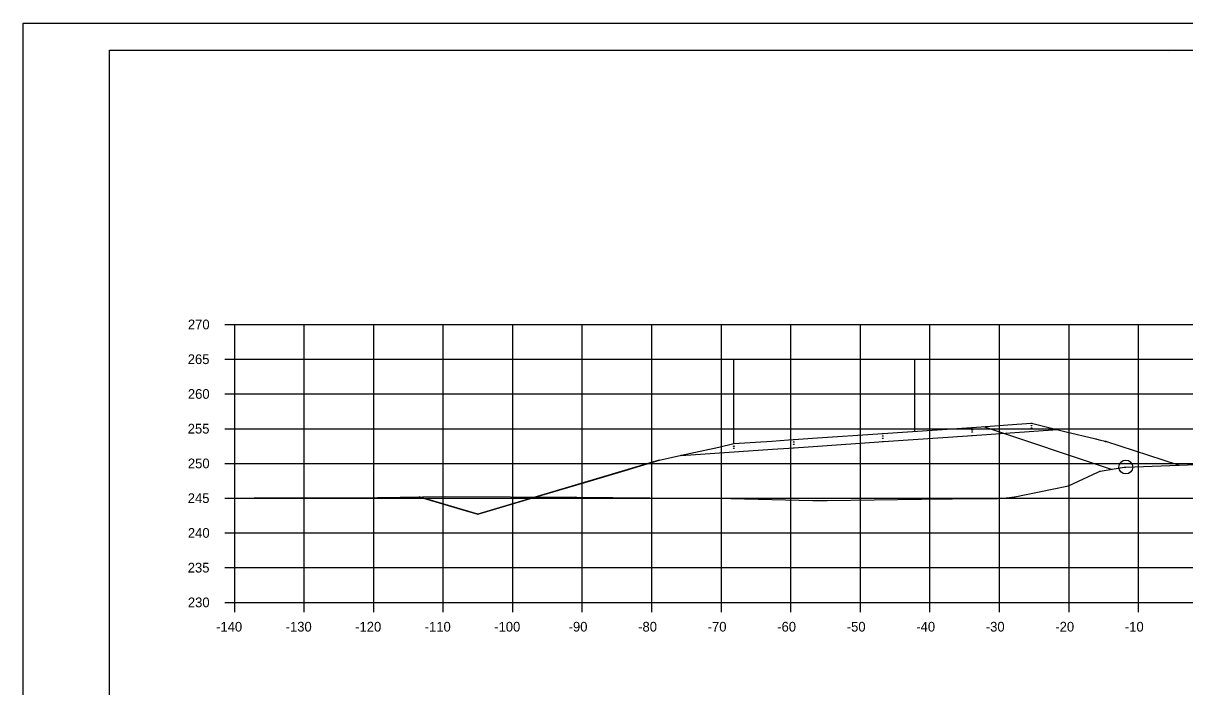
# Model space of a CAD drawing. Extents: x 1300404 to 1323571, y 234004 to 252077.
# Drawn here: x 1315546.9 to 1315713.9, y 241392.9 to 241488.4 of the extents above; entities that cross this region are included whole.
import ezdxf

# ---------------------------------------------------------------- set-up
doc = ezdxf.new("R2010")
doc.units = 0
for name, color, linetype in [('Default', 7, 'Continuous'), ('R_Axis', 7, 'Continuous'), ('R_Axis Annot', 7, 'Continuous'), ('R_Border', 7, 'Continuous'), ('R_Draft', 7, 'Continuous'), ('R_Exist Surface', 7, 'Continuous'), ('R_Fin Surface', 7, 'Continuous'), ('R_Grid', 7, 'Continuous'), ('R_MOT', 7, 'Continuous'), ('R_No Plot', 7, 'Continuous')]:
    doc.layers.add(name, color=color, linetype=linetype)

msp = doc.modelspace()

# ---------------------------------------------------------------- linework, layer by layer
at = {"layer": 'Default'}
for p, q in [((1315559.28, 241484.55), (1315875.46, 241484.55)), ((1315559.28, 241279.09), (1315559.28, 241484.55))]:
    msp.add_line(p, q, dxfattribs=at)
at = {"layer": 'R_Axis'}
for p, q in [((1315575.88, 241445.09), (1315577.28, 241445.09)), ((1315577.28, 241405.09), (1315577.28, 241445.09)), ((1315575.88, 241440.09), (1315577.28, 241440.09)), ((1315575.88, 241435.09), (1315577.28, 241435.09)), ((1315575.88, 241430.09), (1315577.28, 241430.09)), ((1315575.88, 241425.09), (1315577.28, 241425.09)), ((1315575.88, 241420.09), (1315577.28, 241420.09)), ((1315575.88, 241415.09), (1315577.28, 241415.09)), ((1315575.88, 241410.09), (1315577.28, 241410.09)), ((1315575.88, 241405.09), (1315577.28, 241405.09)), ((1315577.28, 241405.09), (1315857.28, 241405.09)), ((1315577.28, 241403.69), (1315577.28, 241405.09)), ((1315587.28, 241403.69), (1315587.28, 241405.09)), ((1315597.28, 241403.69), (1315597.28, 241405.09)), ((1315607.28, 241403.69), (1315607.28, 241405.09)), ((1315617.28, 241403.69), (1315617.28, 241405.09)), ((1315627.28, 241403.69), (1315627.28, 241405.09)), ((1315637.28, 241403.69), (1315637.28, 241405.09)), ((1315647.28, 241403.69), (1315647.28, 241405.09)), ((1315657.28, 241403.69), (1315657.28, 241405.09)), ((1315667.28, 241403.69), (1315667.28, 241405.09)), ((1315677.28, 241403.69), (1315677.28, 241405.09)), ((1315687.28, 241403.69), (1315687.28, 241405.09)), ((1315697.28, 241403.69), (1315697.28, 241405.09)), ((1315707.28, 241403.69), (1315707.28, 241405.09))]:
    msp.add_line(p, q, dxfattribs=at)
at = {"layer": 'R_Border'}
msp.add_line((1315711.8, 241484.29), (1315711.8, 241484.29), dxfattribs=at)
msp.add_line((1315711.8, 241484.29), (1315711.8, 241484.29), dxfattribs=at)
at = {"layer": 'R_Draft'}
for points in [[(1315691.87, 241430.92), (1315691.92, 241430.82), (1315691.82, 241430.82)], [(1315670.52, 241429.45), (1315670.57, 241429.35), (1315670.47, 241429.35)], [(1315670.52, 241429.12), (1315670.57, 241429.02), (1315670.47, 241429.02)], [(1315683.35, 241430.33), (1315683.4, 241430.23), (1315683.3, 241430.23)], [(1315683.35, 241430), (1315683.4, 241429.9), (1315683.3, 241429.9)], [(1315683.35, 241429.67), (1315683.4, 241429.57), (1315683.3, 241429.57)], [(1315683.35, 241429.17), (1315683.4, 241429.07), (1315683.3, 241429.07)], [(1315691.87, 241430.59), (1315691.92, 241430.49), (1315691.82, 241430.49)], [(1315691.87, 241430.26), (1315691.92, 241430.16), (1315691.82, 241430.16)], [(1315649.09, 241427.99), (1315649.14, 241427.89), (1315649.04, 241427.89)], [(1315649.09, 241427.65), (1315649.14, 241427.55), (1315649.04, 241427.55)], [(1315657.68, 241428.57), (1315657.73, 241428.47), (1315657.63, 241428.47)], [(1315657.68, 241428.24), (1315657.73, 241428.14), (1315657.63, 241428.14)], [(1315657.68, 241427.9), (1315657.73, 241427.8), (1315657.63, 241427.8)], [(1315657.68, 241427.4), (1315657.73, 241427.3), (1315657.63, 241427.3)], [(1315670.52, 241428.79), (1315670.57, 241428.69), (1315670.47, 241428.69)], [(1315670.52, 241428.28), (1315670.57, 241428.18), (1315670.47, 241428.18)], [(1315701.12, 241428.66), (1315701.17, 241428.56), (1315701.07, 241428.56)], [(1315702.51, 241428.32), (1315702.56, 241428.22), (1315702.46, 241428.22)], [(1315641.53, 241426.31), (1315641.58, 241426.21), (1315641.48, 241426.21)], [(1315649.09, 241427.32), (1315649.14, 241427.22), (1315649.04, 241427.22)], [(1315638.33, 241425.6), (1315638.38, 241425.5), (1315638.28, 241425.5)], [(1315713.14, 241424.9), (1315713.19, 241424.8), (1315713.09, 241424.8)], [(1315713.14, 241424.9), (1315713.19, 241424.8), (1315713.09, 241424.8)], [(1315701.74, 241424.01), (1315701.79, 241423.91), (1315701.69, 241423.91)], [(1315697.22, 241421.9), (1315697.27, 241421.8), (1315697.17, 241421.8)], [(1315603.8, 241420.31), (1315603.85, 241420.21), (1315603.75, 241420.21)], [(1315603.8, 241420.31), (1315603.85, 241420.21), (1315603.75, 241420.21)], [(1315626.37, 241420.27), (1315626.42, 241420.17), (1315626.32, 241420.17)], [(1315646.69, 241420.16), (1315646.74, 241420.06), (1315646.64, 241420.06)], [(1315661.03, 241419.81), (1315661.08, 241419.71), (1315660.98, 241419.71)], [(1315675.99, 241420.01), (1315676.04, 241419.91), (1315675.94, 241419.91)], [(1315686.94, 241420.08), (1315686.99, 241419.98), (1315686.89, 241419.98)], [(1315689.48, 241420.33), (1315689.53, 241420.23), (1315689.43, 241420.23)], [(1315612.26, 241417.82), (1315612.31, 241417.72), (1315612.21, 241417.72)]]:
    msp.add_lwpolyline(points, close=True, dxfattribs=at)
at = {"layer": 'R_Exist Surface'}
msp.add_lwpolyline([(1315577.28, 241420.11), (1315580.07, 241420.16), (1315597.84, 241420.19), (1315607.54, 241420.31), (1315626.37, 241420.22), (1315636.98, 241420.16), (1315646.69, 241420.11), (1315660.42, 241419.76), (1315661.03, 241419.76), (1315662.5, 241419.77), (1315675.99, 241419.96), (1315685.03, 241420.04), (1315686.94, 241420.03), (1315688.23, 241420.15), (1315689.48, 241420.28), (1315694.87, 241421.37), (1315697.22, 241421.85), (1315701.41, 241423.81), (1315701.74, 241423.96), (1315705.19, 241424.53), (1315705.46, 241424.57), (1315716.84, 241424.98)], dxfattribs=at)
at = {"layer": 'R_Fin Surface'}
msp.add_lwpolyline([(1315603.8, 241420.26), (1315603.88, 241420.24), (1315604.1, 241420.18), (1315610.09, 241418.41), (1315612.26, 241417.77), (1315620.66, 241420.27), (1315628.45, 241422.59), (1315633.42, 241424.07), (1315638.33, 241425.55), (1315640.07, 241425.93), (1315641.53, 241426.26), (1315646.92, 241427.45), (1315649.09, 241427.94), (1315654.55, 241428.31), (1315656.92, 241428.47), (1315657.68, 241428.52), (1315660.4, 241428.71), (1315670.52, 241429.4), (1315682.59, 241430.23), (1315683.35, 241430.28), (1315689.77, 241430.73), (1315691.87, 241430.87), (1315696.69, 241429.69), (1315701.12, 241428.61), (1315701.62, 241428.49), (1315702.51, 241428.27), (1315712.82, 241424.95), (1315713.14, 241424.85)], dxfattribs=at)
at = {"layer": 'R_Grid'}
for p, q in [((1315577.28, 241445.09), (1315857.28, 241445.09)), ((1315577.28, 241405.09), (1315577.28, 241445.09)), ((1315587.28, 241405.09), (1315587.28, 241445.09)), ((1315597.28, 241405.09), (1315597.28, 241445.09)), ((1315607.28, 241405.09), (1315607.28, 241445.09)), ((1315617.28, 241405.09), (1315617.28, 241445.09)), ((1315627.28, 241405.09), (1315627.28, 241445.09)), ((1315637.28, 241405.09), (1315637.28, 241445.09)), ((1315647.28, 241405.09), (1315647.28, 241445.09)), ((1315657.28, 241405.09), (1315657.28, 241445.09)), ((1315667.28, 241405.09), (1315667.28, 241445.09)), ((1315677.28, 241405.09), (1315677.28, 241445.09)), ((1315687.28, 241405.09), (1315687.28, 241445.09)), ((1315697.28, 241405.09), (1315697.28, 241445.09)), ((1315707.28, 241405.09), (1315707.28, 241445.09)), ((1315577.28, 241440.09), (1315857.28, 241440.09)), ((1315577.28, 241435.09), (1315857.28, 241435.09)), ((1315577.28, 241430.09), (1315857.28, 241430.09)), ((1315577.28, 241425.09), (1315857.28, 241425.09)), ((1315577.28, 241420.09), (1315857.28, 241420.09)), ((1315577.28, 241415.09), (1315857.28, 241415.09)), ((1315577.28, 241410.09), (1315857.28, 241410.09)), ((1315577.28, 241405.09), (1315857.28, 241405.09))]:
    msp.add_line(p, q, dxfattribs=at)
at = {"layer": 'R_MOT'}
for p, q in [((1315649.09, 241427.94), (1315649.09, 241440.03)), ((1315675.09, 241429.75), (1315675.09, 241440.03)), ((1315684.99, 241430.4), (1315703.46, 241424.24))]:
    msp.add_line(p, q, dxfattribs=at)
msp.add_lwpolyline([(1315641.48, 241426.24), (1315654.63, 241427.14), (1315657, 241427.3), (1315660.48, 241427.54), (1315670.6, 241428.23), (1315682.67, 241429.06), (1315695.61, 241429.96)], dxfattribs=at)
at = {"layer": 'R_No Plot'}
msp.add_line((1315546.87, 241488.45), (1315880.21, 241488.45), dxfattribs=at)
for points in [[(1315546.87, 241488.45), (1315880.21, 241488.45), (1315880.21, 241275.11), (1315546.87, 241275.11)], [(1315793.2, 241484.55), (1315793.2, 241474.67), (1315828.93, 241474.67), (1315828.93, 241471.75), (1315852.13, 241471.75), (1315852.13, 241449.63), (1315875.46, 241449.63), (1315875.46, 241279.09), (1315559.28, 241279.09), (1315559.28, 241484.55)]]:
    msp.add_lwpolyline(points, close=True, dxfattribs=at)
for points in [[(1315638.33, 241425.55), (1315612.26, 241417.77), (1315603.8, 241420.26)], [(1315638.33, 241425.55), (1315612.26, 241417.77), (1315603.8, 241420.26)], [(1315638.33, 241425.55), (1315612.26, 241417.77), (1315603.8, 241420.26)], [(1315638.33, 241425.55), (1315612.26, 241417.77), (1315603.8, 241420.26)], [(1315638.33, 241425.55), (1315612.26, 241417.77), (1315603.8, 241420.26)], [(1315612.26, 241417.77), (1315603.8, 241420.26)]]:
    msp.add_lwpolyline(points, dxfattribs=at)
msp.add_circle((1315705.46, 241424.57), 1, dxfattribs=at)

# ---------------------------------------------------------------- texts
at = {"layer": 'R_Axis'}
msp.add_text('-', height=0.0001, dxfattribs=at).set_placement((1315577.28, 241405.09))
at = {"layer": 'R_Axis Annot'}
for s, p in [('270', (1315570.55, 241444.39)), ('265', (1315570.53, 241439.39)), ('260', (1315570.55, 241434.39)), ('255', (1315570.53, 241429.39)), ('250', (1315570.55, 241424.39)), ('245', (1315570.53, 241419.39)), ('240', (1315570.55, 241414.39)), ('235', (1315570.53, 241409.39)), ('230', (1315570.55, 241404.39)), ('-140', (1315574.61, 241400.89)), ('-130', (1315584.61, 241400.89)), ('-120', (1315594.61, 241400.89)), ('-110', (1315604.61, 241400.89)), ('-100', (1315614.61, 241400.89)), ('-90', (1315625.31, 241400.89)), ('-80', (1315635.31, 241400.89)), ('-70', (1315645.31, 241400.89)), ('-60', (1315655.31, 241400.89)), ('-50', (1315665.31, 241400.89)), ('-40', (1315675.31, 241400.89)), ('-30', (1315685.31, 241400.89)), ('-20', (1315695.31, 241400.89)), ('-10', (1315705.31, 241400.89))]:
    msp.add_text(s, height=1.4, dxfattribs=at).set_placement(p)

doc.saveas('drawing.dxf')
